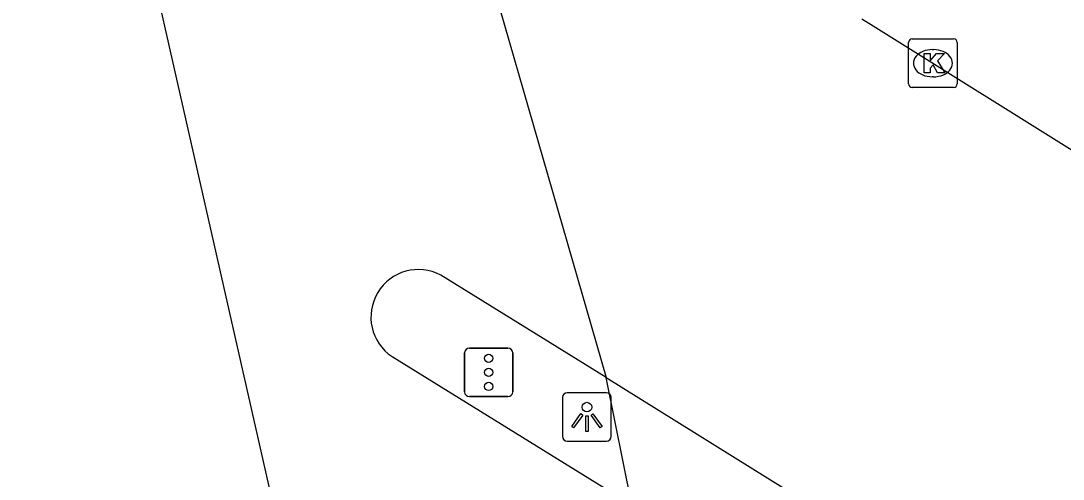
# Model space of a CAD drawing. Extents: x 163010 to 163853, y 382793 to 383982.
# Drawn here: x 163129.89 to 163151.34, y 383604.49 to 383613.93 of the extents above; entities that cross this region are included whole.
import ezdxf

# ---------------------------------------------------------------- set-up
doc = ezdxf.new("R2010")
doc.units = 0
for name, color, linetype in [('IMGEO_Fietspad_open', 7, 'Continuous'), ('IMGEO_Kolk', 7, 'Continuous'), ('IMGEO_Lichtpunt', 7, 'Continuous'), ('IMGEO_Rijbaan_lokaal_gesloten', 7, 'Continuous'), ('IMGEO_Rijbaan_regionaal_gesloten', 7, 'Continuous'), ('IMGEO_Verkeersregelinstallatiepaal', 7, 'Continuous')]:
    doc.layers.add(name, color=color, linetype=linetype)

msp = doc.modelspace()

# ---------------------------------------------------------------- linework, layer by layer
at = {"layer": 'IMGEO_Fietspad_open'}
msp.add_lwpolyline([(163142.464, 383603.967), (163141.935, 383606.587)], dxfattribs=at)
at = {"layer": 'IMGEO_Kolk'}
for p, q in [((163148.231, 383613.56), (163149.083, 383613.56)), ((163148.156, 383612.634), (163148.156, 383613.486)), ((163148.644, 383613.34), (163148.669, 383613.34)), ((163149.157, 383613.486), (163149.157, 383612.634)), ((163148.667, 383612.78), (163148.642, 383612.78)), ((163149.083, 383612.56), (163148.231, 383612.56))]:
    msp.add_line(p, q, dxfattribs=at)
for points in [[(163148.231, 383613.56), (163149.083, 383613.56)], [(163148.156, 383612.634), (163148.156, 383613.486)], [(163149.157, 383613.486), (163149.157, 383612.634)], [(163148.477, 383613.26), (163148.6, 383613.26), (163148.6, 383613.109), (163148.73, 383613.26), (163148.894, 383613.26), (163148.748, 383613.109), (163148.901, 383612.86), (163148.749, 383612.86), (163148.664, 383613.024), (163148.6, 383612.957), (163148.6, 383612.86), (163148.477, 383612.86), (163148.477, 383613.26)], [(163149.083, 383612.56), (163148.231, 383612.56)]]:
    msp.add_lwpolyline(points, dxfattribs=at)
for centre, start, end in [((163148.233, 383613.484), 91.552, 178.448), ((163148.233, 383613.484), 91.552, 178.448), ((163149.081, 383613.484), 1.552, 88.448), ((163149.081, 383613.484), 1.552, 88.448), ((163148.233, 383612.636), 181.552, 268.448), ((163148.233, 383612.636), 181.552, 268.448), ((163149.081, 383612.636), 271.552, 358.448), ((163149.081, 383612.636), 271.552, 358.448)]:
    msp.add_arc(centre, 0.0765, start, end, dxfattribs=at)
for centre, major_axis, ratio, start_param, end_param in [((163148.643, 383613.06), (-0.387, 0.002), 0.722429, 4.712389, 7.853982), ((163148.668, 383613.06), (-0.39, 0.002), 0.717154, 1.570796, 4.712389)]:
    msp.add_ellipse(centre, major_axis=major_axis, ratio=ratio, start_param=start_param, end_param=end_param, dxfattribs=at)
at = {"layer": 'IMGEO_Lichtpunt'}
for p, q in [((163141.941, 383606.275), (163141.133, 383606.275)), ((163141.941, 383606.275), (163141.133, 383606.275)), ((163141.039, 383606.18), (163141.039, 383605.373)), ((163141.039, 383606.18), (163141.039, 383605.373)), ((163142.035, 383605.373), (163142.035, 383606.18)), ((163142.035, 383605.373), (163142.035, 383606.18)), ((163141.133, 383605.279), (163141.941, 383605.279)), ((163141.133, 383605.279), (163141.941, 383605.279))]:
    msp.add_line(p, q, dxfattribs=at)
for points in [[(163141.413, 383605.844), (163141.452, 383605.816), (163141.264, 383605.554), (163141.226, 383605.581), (163141.413, 383605.844)], [(163141.515, 383605.796), (163141.562, 383605.796), (163141.562, 383605.474), (163141.515, 383605.474), (163141.515, 383605.796)], [(163141.625, 383605.816), (163141.663, 383605.843), (163141.85, 383605.581), (163141.811, 383605.553), (163141.625, 383605.816)]]:
    msp.add_lwpolyline(points, dxfattribs=at)
msp.add_circle((163141.538, 383605.978), 0.0994, dxfattribs=at)
for centre, start, end in [((163141.133, 383606.18), 90, 180), ((163141.133, 383606.18), 90, 180), ((163141.941, 383606.18), 0, 90), ((163141.941, 383606.18), 0, 90), ((163141.133, 383605.373), 180, 270), ((163141.133, 383605.373), 180, 270), ((163141.941, 383605.373), 270, 0), ((163141.941, 383605.373), 270, 360)]:
    msp.add_arc(centre, 0.0946, start, end, dxfattribs=at)
at = {"layer": 'IMGEO_Rijbaan_lokaal_gesloten'}
for points in [[(163138.241, 383619.414), (163141.935, 383606.587)], [(163147.194, 383613.973), (163147.428, 383613.827), (163156.493, 383608.158)], [(163141.935, 383606.587), (163138.534, 383608.698)], [(163137.53, 383607.019), (163142.464, 383603.967)], [(163141.935, 383606.587), (163145.987, 383604.063)]]:
    msp.add_lwpolyline(points, dxfattribs=at)
msp.add_arc((163138.074, 383607.833), 0.979, 62.0152, 236.2281, dxfattribs=at)
at = {"layer": 'IMGEO_Rijbaan_regionaal_gesloten'}
msp.add_lwpolyline([(163135.826, 383600.741), (163135.786, 383600.895), (163129.893, 383626.912)], dxfattribs=at)
at = {"layer": 'IMGEO_Verkeersregelinstallatiepaal'}
for p, q in [((163139.022, 383606.294), (163139.022, 383607.094)), ((163139.022, 383607.094), (163139.022, 383606.294)), ((163139.122, 383607.194), (163139.912, 383607.194)), ((163139.912, 383607.194), (163139.122, 383607.194)), ((163140.012, 383607.094), (163140.012, 383606.294)), ((163140.012, 383606.294), (163140.012, 383607.094)), ((163139.912, 383606.194), (163139.122, 383606.194)), ((163139.122, 383606.194), (163139.912, 383606.194))]:
    msp.add_line(p, q, dxfattribs=at)
for centre in [(163139.517, 383606.984), (163139.517, 383606.694), (163139.517, 383606.404)]:
    msp.add_circle(centre, 0.085, dxfattribs=at)
for centre, start, end in [((163139.122, 383607.094), 90, 180), ((163139.122, 383607.094), 90, 180), ((163139.912, 383607.094), 0, 90), ((163139.912, 383607.094), 360, 90), ((163139.122, 383606.294), 180, 270), ((163139.122, 383606.294), 180, 270), ((163139.912, 383606.294), 270, 0), ((163139.912, 383606.294), 270, 0)]:
    msp.add_arc(centre, 0.1, start, end, dxfattribs=at)

doc.saveas('drawing.dxf')
